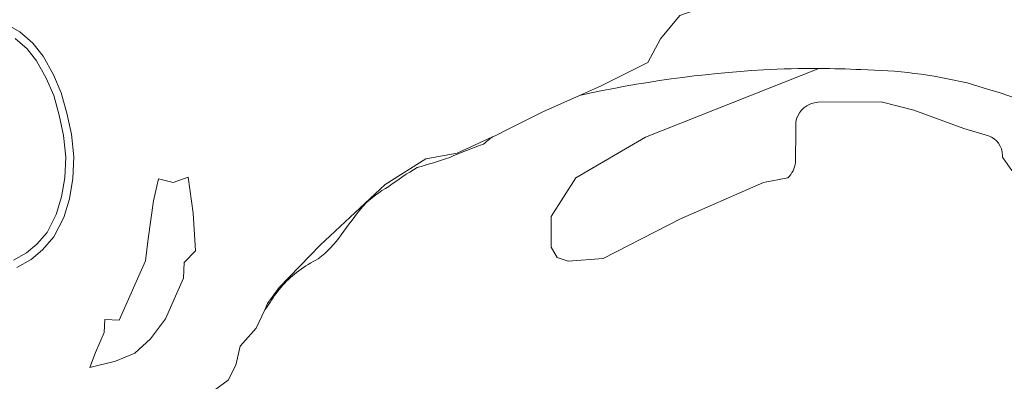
# Model space of a CAD drawing. Extents: x 184422 to 188298, y 343471 to 350189.
# Tile 316 of 513: x 186910 to 187119, y 348303 to 348380. Entities that reach past the tile are written whole.
import ezdxf

# ---------------------------------------------------------------- set-up
doc = ezdxf.new("R2010")
doc.units = 0
for name, color, linetype, lineweight in [('B-WA-GR-BOS_LOOF-GV', 252, 'Continuous', 13), ('B-WA-GR-GRAS-GV', 252, 'Continuous', 13), ('B-WA-OG-WATER_MEER-GV', 252, 'Continuous', 18), ('B-WA-OG-WATER_SLOOT-GV', 252, 'Continuous', 18), ('B-WA-VH-ONVERHARD-GV', 252, 'Continuous', 18), ('B-WA-VH-VERHARDING_ASFALT-GV', 252, 'Continuous', 18)]:
    doc.layers.add(name, color=color, linetype=linetype, lineweight=lineweight)

msp = doc.modelspace()

# ---------------------------------------------------------------- linework, layer by layer
at = {"layer": 'B-WA-GR-BOS_LOOF-GV', "flags": 128}
msp.add_lwpolyline([(187132.91, 348391.336), (187056.286, 348382.731), (187050.201, 348380.614), (187046.1, 348375.719), (187043.454, 348370.692), (187033.417, 348365.672), (187029.007, 348363.709)], dxfattribs=at)
msp.add_lwpolyline([(187132.91, 348391.336), (187056.286, 348382.731), (187050.201, 348380.614), (187046.1, 348375.719), (187043.454, 348370.692), (187033.417, 348365.672), (187029.007, 348363.709)], dxfattribs=at)
msp.add_lwpolyline([(187132.91, 348391.336), (187056.286, 348382.731), (187050.201, 348380.614), (187046.1, 348375.719), (187043.454, 348370.692), (187033.417, 348365.672), (187029.007, 348363.709)], dxfattribs=at)
at = {"layer": 'B-WA-GR-BOS_LOOF-GV'}
for points in [[(187029.007, 348363.709, -0.0404754), (187067.922, 348369.102)], [(187029.007, 348363.709, -0.0404754), (187067.922, 348369.102)], [(187029.007, 348363.709, -0.0404754), (187067.922, 348369.102)], [(187067.922, 348369.102, -0.0149835), (187079.669, 348369.408)], [(187067.922, 348369.102, -0.0149835), (187079.669, 348369.408)], [(187067.922, 348369.102, -0.0149835), (187079.669, 348369.408)], [(187079.669, 348369.408, -0.0112374), (187088.571, 348369.17)], [(187079.669, 348369.408, -0.0112374), (187088.571, 348369.17)], [(187079.669, 348369.408, -0.0112374), (187088.571, 348369.17)], [(187088.571, 348369.17, -0.0536522), (187111.038, 348366.342)], [(187088.571, 348369.17, -0.0536522), (187111.038, 348366.342)], [(187088.571, 348369.17, -0.0536522), (187111.038, 348366.342)], [(187111.038, 348366.342, -0.0614851), (187180.493, 348336.585)], [(187111.038, 348366.342, -0.0614851), (187180.493, 348336.585)], [(187111.038, 348366.342, -0.0614851), (187180.493, 348336.585)]]:
    msp.add_lwpolyline(points, format="xyb", dxfattribs=at)
at = {"layer": 'B-WA-GR-BOS_LOOF-GV', "flags": 128}
msp.add_lwpolyline([(186939.87, 348346.021), (186938.812, 348341.391), (186937.621, 348333.321), (186937.092, 348328.691), (186931.535, 348316.123), (186928.493, 348316.255), (186928.36, 348313.477), (186926.508, 348309.244), (186925.318, 348306.069), (186930.742, 348307.392), (186934.843, 348309.111), (186938.15, 348312.154), (186941.325, 348316.387), (186943.706, 348321.812), (186945.161, 348324.986), (186945.294, 348328.294), (186947.675, 348330.807), (186947.146, 348338.745), (186946.088, 348346.418), (186942.913, 348345.227)], close=True, dxfattribs=at)
msp.add_lwpolyline([(186939.87, 348346.021), (186938.812, 348341.391), (186937.621, 348333.321), (186937.092, 348328.691), (186931.535, 348316.123), (186928.493, 348316.255), (186928.36, 348313.477), (186926.508, 348309.244), (186925.318, 348306.069), (186930.742, 348307.392), (186934.843, 348309.111), (186938.15, 348312.154), (186941.325, 348316.387), (186943.706, 348321.812), (186945.161, 348324.986), (186945.294, 348328.294), (186947.675, 348330.807), (186947.146, 348338.745), (186946.088, 348346.418), (186942.913, 348345.227)], close=True, dxfattribs=at)
msp.add_lwpolyline([(186939.87, 348346.021), (186938.812, 348341.391), (186937.621, 348333.321), (186937.092, 348328.691), (186931.535, 348316.123), (186928.493, 348316.255), (186928.36, 348313.477), (186926.508, 348309.244), (186925.318, 348306.069), (186930.742, 348307.392), (186934.843, 348309.111), (186938.15, 348312.154), (186941.325, 348316.387), (186943.706, 348321.812), (186945.161, 348324.986), (186945.294, 348328.294), (186947.675, 348330.807), (186947.146, 348338.745), (186946.088, 348346.418), (186942.913, 348345.227)], close=True, dxfattribs=at)
at = {"layer": 'B-WA-GR-GRAS-GV', "flags": 128}
for points in [[(186950.883, 348300.707), (186954.614, 348303.406), (186956.201, 348306.581), (186957.154, 348310.629), (186960.488, 348314.439), (186962.318, 348318.277), (186962.948, 348319.598), (186965.409, 348323.012), (186974.061, 348331.981), (186987.819, 348344.813), (186996.418, 348350.237), (187003.056, 348351.484), (187010.549, 348354.894), (187011.129, 348355.158), (187013.755, 348356.481), (187013.756, 348356.482), (187021.21, 348360.238), (187029.007, 348363.709), (187033.417, 348365.672), (187043.454, 348370.692), (187046.1, 348375.719), (187050.201, 348380.614), (187056.286, 348382.731), (187132.91, 348391.336)], [(186950.883, 348300.707), (186954.614, 348303.406), (186956.201, 348306.581), (186957.154, 348310.629), (186960.488, 348314.439), (186962.318, 348318.277), (186962.948, 348319.598), (186965.409, 348323.012), (186974.061, 348331.981), (186987.819, 348344.813), (186996.418, 348350.237), (187003.056, 348351.484), (187010.549, 348354.894), (187011.129, 348355.158), (187013.755, 348356.481), (187013.756, 348356.482), (187021.21, 348360.238), (187029.007, 348363.709), (187033.417, 348365.672), (187043.454, 348370.692), (187046.1, 348375.719), (187050.201, 348380.614), (187056.286, 348382.731), (187132.91, 348391.336)], [(186950.883, 348300.707), (186954.614, 348303.406), (186956.201, 348306.581), (186957.154, 348310.629), (186960.488, 348314.439), (186962.318, 348318.277), (186962.948, 348319.598), (186965.409, 348323.012), (186974.061, 348331.981), (186987.819, 348344.813), (186996.418, 348350.237), (187003.056, 348351.484), (187010.549, 348354.894), (187011.129, 348355.158), (187013.755, 348356.481), (187013.756, 348356.482), (187021.21, 348360.238), (187029.007, 348363.709), (187033.417, 348365.672), (187043.454, 348370.692), (187046.1, 348375.719), (187050.201, 348380.614), (187056.286, 348382.731), (187132.91, 348391.336)], [(186907.246, 348379.006), (186910.467, 348377.136), (186913.237, 348374.743), (186915.396, 348371.991), (186917.572, 348368.091), (186919.247, 348364.261), (186920.461, 348359.933), (186921.427, 348355.488), (186921.911, 348350.664), (186921.673, 348346.102), (186920.993, 348341.825), (186919.775, 348337.868), (186917.644, 348333.735), (186915.245, 348330.99), (186912.845, 348328.937), (186909.814, 348327.25)], [(186907.246, 348379.006), (186910.467, 348377.136), (186913.237, 348374.743), (186915.396, 348371.991), (186917.572, 348368.091), (186919.247, 348364.261), (186920.461, 348359.933), (186921.427, 348355.488), (186921.911, 348350.664), (186921.673, 348346.102), (186920.993, 348341.825), (186919.775, 348337.868), (186917.644, 348333.735), (186915.245, 348330.99), (186912.845, 348328.937), (186909.814, 348327.25)], [(186907.246, 348379.006), (186910.467, 348377.136), (186913.237, 348374.743), (186915.396, 348371.991), (186917.572, 348368.091), (186919.247, 348364.261), (186920.461, 348359.933), (186921.427, 348355.488), (186921.911, 348350.664), (186921.673, 348346.102), (186920.993, 348341.825), (186919.775, 348337.868), (186917.644, 348333.735), (186915.245, 348330.99), (186912.845, 348328.937), (186909.814, 348327.25)], [(186909.127, 348328.813), (186911.869, 348330.34), (186914.046, 348332.202), (186916.228, 348334.698), (186918.195, 348338.513), (186919.333, 348342.21), (186919.98, 348346.281), (186920.207, 348350.624), (186919.746, 348355.222), (186918.811, 348359.522), (186917.643, 348363.688), (186916.048, 348367.334), (186913.976, 348371.046), (186912.001, 348373.565), (186909.476, 348375.746)], [(186909.127, 348328.813), (186911.869, 348330.34), (186914.046, 348332.202), (186916.228, 348334.698), (186918.195, 348338.513), (186919.333, 348342.21), (186919.98, 348346.281), (186920.207, 348350.624), (186919.746, 348355.222), (186918.811, 348359.522), (186917.643, 348363.688), (186916.048, 348367.334), (186913.976, 348371.046), (186912.001, 348373.565), (186909.476, 348375.746)], [(186909.127, 348328.813), (186911.869, 348330.34), (186914.046, 348332.202), (186916.228, 348334.698), (186918.195, 348338.513), (186919.333, 348342.21), (186919.98, 348346.281), (186920.207, 348350.624), (186919.746, 348355.222), (186918.811, 348359.522), (186917.643, 348363.688), (186916.048, 348367.334), (186913.976, 348371.046), (186912.001, 348373.565), (186909.476, 348375.746)]]:
    msp.add_lwpolyline(points, dxfattribs=at)
msp.add_lwpolyline([(186937.621, 348333.321), (186938.812, 348341.391), (186939.87, 348346.021), (186942.913, 348345.227), (186946.088, 348346.418), (186947.146, 348338.745), (186947.675, 348330.807), (186945.294, 348328.294), (186945.161, 348324.986), (186943.706, 348321.812), (186941.325, 348316.387), (186938.15, 348312.154), (186934.843, 348309.111), (186930.742, 348307.392), (186925.318, 348306.069), (186926.508, 348309.244), (186928.36, 348313.477), (186928.493, 348316.255), (186931.535, 348316.123), (186937.092, 348328.691)], close=True, dxfattribs=at)
msp.add_lwpolyline([(186937.621, 348333.321), (186938.812, 348341.391), (186939.87, 348346.021), (186942.913, 348345.227), (186946.088, 348346.418), (186947.146, 348338.745), (186947.675, 348330.807), (186945.294, 348328.294), (186945.161, 348324.986), (186943.706, 348321.812), (186941.325, 348316.387), (186938.15, 348312.154), (186934.843, 348309.111), (186930.742, 348307.392), (186925.318, 348306.069), (186926.508, 348309.244), (186928.36, 348313.477), (186928.493, 348316.255), (186931.535, 348316.123), (186937.092, 348328.691)], close=True, dxfattribs=at)
msp.add_lwpolyline([(186937.621, 348333.321), (186938.812, 348341.391), (186939.87, 348346.021), (186942.913, 348345.227), (186946.088, 348346.418), (186947.146, 348338.745), (186947.675, 348330.807), (186945.294, 348328.294), (186945.161, 348324.986), (186943.706, 348321.812), (186941.325, 348316.387), (186938.15, 348312.154), (186934.843, 348309.111), (186930.742, 348307.392), (186925.318, 348306.069), (186926.508, 348309.244), (186928.36, 348313.477), (186928.493, 348316.255), (186931.535, 348316.123), (186937.092, 348328.691)], close=True, dxfattribs=at)
at = {"layer": 'B-WA-OG-WATER_MEER-GV', "flags": 128}
for points in [[(187073.076, 348346.267), (187067.965, 348345.269), (187050.371, 348337.576), (187033.972, 348329.175), (187026.541, 348328.567), (187024.235, 348329.377), (187022.978, 348331.536), (187022.978, 348338.05), (187028.185, 348346.278), (187042.938, 348354.848), (187079.669, 348369.408)], [(187073.076, 348346.267), (187067.965, 348345.269), (187050.371, 348337.576), (187033.972, 348329.175), (187026.541, 348328.567), (187024.235, 348329.377), (187022.978, 348331.536), (187022.978, 348338.05), (187028.185, 348346.278), (187042.938, 348354.848), (187079.669, 348369.408)], [(187073.076, 348346.267), (187067.965, 348345.269), (187050.371, 348337.576), (187033.972, 348329.175), (187026.541, 348328.567), (187024.235, 348329.377), (187022.978, 348331.536), (187022.978, 348338.05), (187028.185, 348346.278), (187042.938, 348354.848), (187079.669, 348369.408)], [(187029.007, 348363.709), (187021.21, 348360.238), (187013.756, 348356.482), (187013.755, 348356.481), (187011.129, 348355.158), (187010.549, 348354.894)], [(187029.007, 348363.709), (187021.21, 348360.238), (187013.756, 348356.482), (187013.755, 348356.481), (187011.129, 348355.158), (187010.549, 348354.894)], [(187029.007, 348363.709), (187021.21, 348360.238), (187013.756, 348356.482), (187013.755, 348356.481), (187011.129, 348355.158), (187010.549, 348354.894)], [(187115.553, 348355.128), (187110.329, 348356.707), (187099.738, 348360.554), (187092.82, 348362.376), (187079.496, 348362.275), (187078.408, 348362.064)], [(187115.553, 348355.128), (187110.329, 348356.707), (187099.738, 348360.554), (187092.82, 348362.376), (187079.496, 348362.275), (187078.408, 348362.064)], [(187115.553, 348355.128), (187110.329, 348356.707), (187099.738, 348360.554), (187092.82, 348362.376), (187079.496, 348362.275), (187078.408, 348362.064)], [(187074.774, 348358.005), (187074.763, 348356.537), (187074.713, 348349.521)], [(187074.774, 348358.005), (187074.763, 348356.537), (187074.713, 348349.521)], [(187074.774, 348358.005), (187074.763, 348356.537), (187074.713, 348349.521)], [(187160.617, 348338.029), (187148.251, 348344.662), (187142.016, 348346.686), (187127.752, 348345.978), (187120.492, 348347.8), (187118.528, 348350.634), (187118.546, 348351.007)], [(187160.617, 348338.029), (187148.251, 348344.662), (187142.016, 348346.686), (187127.752, 348345.978), (187120.492, 348347.8), (187118.528, 348350.634), (187118.546, 348351.007)], [(187160.617, 348338.029), (187148.251, 348344.662), (187142.016, 348346.686), (187127.752, 348345.978), (187120.492, 348347.8), (187118.528, 348350.634), (187118.546, 348351.007)], [(186962.318, 348318.277), (186960.488, 348314.439), (186957.154, 348310.629), (186956.201, 348306.581), (186954.614, 348303.406), (186950.883, 348300.707), (186947.394, 348296.417), (186944.057, 348291.103), (186931.992, 348270.386), (186923.34, 348253.32), (186917.069, 348245.859), (186915.482, 348238.715), (186911.91, 348231.809), (186908.338, 348226.65), (186903.258, 348221.808), (186894.606, 348207.838), (186892.687, 348201.168)], [(186962.318, 348318.277), (186960.488, 348314.439), (186957.154, 348310.629), (186956.201, 348306.581), (186954.614, 348303.406), (186950.883, 348300.707), (186947.394, 348296.417), (186944.057, 348291.103), (186931.992, 348270.386), (186923.34, 348253.32), (186917.069, 348245.859), (186915.482, 348238.715), (186911.91, 348231.809), (186908.338, 348226.65), (186903.258, 348221.808), (186894.606, 348207.838), (186892.687, 348201.168)], [(186962.318, 348318.277), (186960.488, 348314.439), (186957.154, 348310.629), (186956.201, 348306.581), (186954.614, 348303.406), (186950.883, 348300.707), (186947.394, 348296.417), (186944.057, 348291.103), (186931.992, 348270.386), (186923.34, 348253.32), (186917.069, 348245.859), (186915.482, 348238.715), (186911.91, 348231.809), (186908.338, 348226.65), (186903.258, 348221.808), (186894.606, 348207.838), (186892.687, 348201.168)]]:
    msp.add_lwpolyline(points, dxfattribs=at)
at = {"layer": 'B-WA-OG-WATER_MEER-GV'}
for points in [[(187067.922, 348369.102, 0.0404754), (187029.007, 348363.709)], [(187067.922, 348369.102, 0.0404754), (187029.007, 348363.709)], [(187067.922, 348369.102, 0.0404754), (187029.007, 348363.709)], [(187079.669, 348369.408, 0.0149835), (187067.922, 348369.102)], [(187079.669, 348369.408, 0.0149835), (187067.922, 348369.102)], [(187079.669, 348369.408, 0.0149835), (187067.922, 348369.102)], [(187078.408, 348362.064, 0.2962369), (187074.774, 348358.005)], [(187078.408, 348362.064, 0.2962369), (187074.774, 348358.005)], [(187078.408, 348362.064, 0.2962369), (187074.774, 348358.005)], [(187010.549, 348354.894, 0.043359), (187008.677, 348353.394)], [(187010.549, 348354.894, 0.043359), (187008.677, 348353.394)], [(187010.549, 348354.894, 0.043359), (187008.677, 348353.394)], [(187118.546, 348351.007, 0.3274918), (187115.553, 348355.128)], [(187118.546, 348351.007, 0.3274918), (187115.553, 348355.128)], [(187118.546, 348351.007, 0.3274918), (187115.553, 348355.128)], [(187008.677, 348353.394, 0.0180673), (187001.485, 348350.587)], [(187008.677, 348353.394, 0.0180673), (187001.485, 348350.587)], [(187008.677, 348353.394, 0.0180673), (187001.485, 348350.587)], [(187001.485, 348350.587, -0.0167047), (186994.582, 348348.432)], [(187001.485, 348350.587, -0.0167047), (186994.582, 348348.432)], [(187001.485, 348350.587, -0.0167047), (186994.582, 348348.432)], [(186994.582, 348348.432, 0.022142), (186988.599, 348344.423)], [(186994.582, 348348.432, 0.022142), (186988.599, 348344.423)], [(186994.582, 348348.432, 0.022142), (186988.599, 348344.423)], [(187074.713, 348349.521, -0.180141), (187073.076, 348346.267)], [(187074.713, 348349.521, -0.180141), (187073.076, 348346.267)], [(187074.713, 348349.521, -0.180141), (187073.076, 348346.267)], [(186988.599, 348344.423, 0.0633672), (186983.207, 348340.334)], [(186988.599, 348344.423, 0.0633672), (186983.207, 348340.334)], [(186988.599, 348344.423, 0.0633672), (186983.207, 348340.334)], [(186983.207, 348340.334, 0.0110775), (186978.499, 348334.206)], [(186983.207, 348340.334, 0.0110775), (186978.499, 348334.206)], [(186983.207, 348340.334, 0.0110775), (186978.499, 348334.206)], [(186978.499, 348334.206, -0.0852445), (186973.658, 348329.125)], [(186978.499, 348334.206, -0.0852445), (186973.658, 348329.125)], [(186978.499, 348334.206, -0.0852445), (186973.658, 348329.125)], [(186973.658, 348329.125, 0.0298732), (186969.523, 348326.576)], [(186973.658, 348329.125, 0.0298732), (186969.523, 348326.576)], [(186973.658, 348329.125, 0.0298732), (186969.523, 348326.576)], [(186969.523, 348326.576, 0.0981017), (186963.496, 348319.865)], [(186969.523, 348326.576, 0.0981017), (186963.496, 348319.865)], [(186969.523, 348326.576, 0.0981017), (186963.496, 348319.865)], [(186963.496, 348319.865, 0.0028301), (186962.318, 348318.277)], [(186963.496, 348319.865, 0.0028301), (186962.318, 348318.277)], [(186963.496, 348319.865, 0.0028301), (186962.318, 348318.277)]]:
    msp.add_lwpolyline(points, format="xyb", dxfattribs=at)
at = {"layer": 'B-WA-OG-WATER_SLOOT-GV', "flags": 128}
for points in [[(187079.669, 348369.408), (187042.938, 348354.848), (187028.185, 348346.278), (187022.978, 348338.05), (187022.978, 348331.536), (187024.235, 348329.377), (187026.541, 348328.567), (187033.972, 348329.175), (187050.371, 348337.576), (187067.965, 348345.269), (187073.076, 348346.267)], [(187079.669, 348369.408), (187042.938, 348354.848), (187028.185, 348346.278), (187022.978, 348338.05), (187022.978, 348331.536), (187024.235, 348329.377), (187026.541, 348328.567), (187033.972, 348329.175), (187050.371, 348337.576), (187067.965, 348345.269), (187073.076, 348346.267)], [(187079.669, 348369.408), (187042.938, 348354.848), (187028.185, 348346.278), (187022.978, 348338.05), (187022.978, 348331.536), (187024.235, 348329.377), (187026.541, 348328.567), (187033.972, 348329.175), (187050.371, 348337.576), (187067.965, 348345.269), (187073.076, 348346.267)], [(187078.408, 348362.064), (187079.496, 348362.275), (187092.82, 348362.376), (187099.738, 348360.554), (187110.329, 348356.707), (187115.553, 348355.128)], [(187078.408, 348362.064), (187079.496, 348362.275), (187092.82, 348362.376), (187099.738, 348360.554), (187110.329, 348356.707), (187115.553, 348355.128)], [(187078.408, 348362.064), (187079.496, 348362.275), (187092.82, 348362.376), (187099.738, 348360.554), (187110.329, 348356.707), (187115.553, 348355.128)], [(187074.713, 348349.521), (187074.763, 348356.537), (187074.774, 348358.005)], [(187074.713, 348349.521), (187074.763, 348356.537), (187074.774, 348358.005)], [(187074.713, 348349.521), (187074.763, 348356.537), (187074.774, 348358.005)], [(187010.549, 348354.894), (187003.056, 348351.484), (186996.418, 348350.237), (186987.819, 348344.813), (186974.061, 348331.981), (186965.409, 348323.012), (186962.948, 348319.598), (186962.318, 348318.277)], [(187010.549, 348354.894), (187003.056, 348351.484), (186996.418, 348350.237), (186987.819, 348344.813), (186974.061, 348331.981), (186965.409, 348323.012), (186962.948, 348319.598), (186962.318, 348318.277)], [(187010.549, 348354.894), (187003.056, 348351.484), (186996.418, 348350.237), (186987.819, 348344.813), (186974.061, 348331.981), (186965.409, 348323.012), (186962.948, 348319.598), (186962.318, 348318.277)], [(187118.546, 348351.007), (187118.528, 348350.634), (187120.492, 348347.8), (187127.752, 348345.978), (187142.016, 348346.686), (187148.251, 348344.662), (187160.617, 348338.029)], [(187118.546, 348351.007), (187118.528, 348350.634), (187120.492, 348347.8), (187127.752, 348345.978), (187142.016, 348346.686), (187148.251, 348344.662), (187160.617, 348338.029)], [(187118.546, 348351.007), (187118.528, 348350.634), (187120.492, 348347.8), (187127.752, 348345.978), (187142.016, 348346.686), (187148.251, 348344.662), (187160.617, 348338.029)]]:
    msp.add_lwpolyline(points, dxfattribs=at)
at = {"layer": 'B-WA-OG-WATER_SLOOT-GV'}
for points in [[(187088.571, 348369.17, 0.0112374), (187079.669, 348369.408)], [(187088.571, 348369.17, 0.0112374), (187079.669, 348369.408)], [(187088.571, 348369.17, 0.0112374), (187079.669, 348369.408)], [(187111.038, 348366.342, 0.0536522), (187088.571, 348369.17)], [(187111.038, 348366.342, 0.0536522), (187088.571, 348369.17)], [(187111.038, 348366.342, 0.0536522), (187088.571, 348369.17)], [(187180.493, 348336.585, 0.0614851), (187111.038, 348366.342)], [(187180.493, 348336.585, 0.0614851), (187111.038, 348366.342)], [(187180.493, 348336.585, 0.0614851), (187111.038, 348366.342)], [(187074.774, 348358.005, -0.2962369), (187078.408, 348362.064)], [(187074.774, 348358.005, -0.2962369), (187078.408, 348362.064)], [(187074.774, 348358.005, -0.2962369), (187078.408, 348362.064)], [(187008.677, 348353.394, -0.043359), (187010.549, 348354.894)], [(187008.677, 348353.394, -0.043359), (187010.549, 348354.894)], [(187008.677, 348353.394, -0.043359), (187010.549, 348354.894)], [(187115.553, 348355.128, -0.3274918), (187118.546, 348351.007)], [(187115.553, 348355.128, -0.3274918), (187118.546, 348351.007)], [(187115.553, 348355.128, -0.3274918), (187118.546, 348351.007)], [(187001.485, 348350.587, -0.0180673), (187008.677, 348353.394)], [(187001.485, 348350.587, -0.0180673), (187008.677, 348353.394)], [(187001.485, 348350.587, -0.0180673), (187008.677, 348353.394)], [(186994.582, 348348.432, 0.0167047), (187001.485, 348350.587)], [(186994.582, 348348.432, 0.0167047), (187001.485, 348350.587)], [(186994.582, 348348.432, 0.0167047), (187001.485, 348350.587)], [(186988.599, 348344.423, -0.022142), (186994.582, 348348.432)], [(186988.599, 348344.423, -0.022142), (186994.582, 348348.432)], [(186988.599, 348344.423, -0.022142), (186994.582, 348348.432)], [(187073.076, 348346.267, 0.180141), (187074.713, 348349.521)], [(187073.076, 348346.267, 0.180141), (187074.713, 348349.521)], [(187073.076, 348346.267, 0.180141), (187074.713, 348349.521)], [(186983.207, 348340.334, -0.0633672), (186988.599, 348344.423)], [(186983.207, 348340.334, -0.0633672), (186988.599, 348344.423)], [(186983.207, 348340.334, -0.0633672), (186988.599, 348344.423)], [(186978.499, 348334.206, -0.0110775), (186983.207, 348340.334)], [(186978.499, 348334.206, -0.0110775), (186983.207, 348340.334)], [(186978.499, 348334.206, -0.0110775), (186983.207, 348340.334)], [(186973.658, 348329.125, 0.0852445), (186978.499, 348334.206)], [(186973.658, 348329.125, 0.0852445), (186978.499, 348334.206)], [(186973.658, 348329.125, 0.0852445), (186978.499, 348334.206)], [(186969.523, 348326.576, -0.0298732), (186973.658, 348329.125)], [(186969.523, 348326.576, -0.0298732), (186973.658, 348329.125)], [(186969.523, 348326.576, -0.0298732), (186973.658, 348329.125)], [(186963.496, 348319.865, -0.0981017), (186969.523, 348326.576)], [(186963.496, 348319.865, -0.0981017), (186969.523, 348326.576)], [(186963.496, 348319.865, -0.0981017), (186969.523, 348326.576)], [(186962.318, 348318.277, -0.0028301), (186963.496, 348319.865)], [(186962.318, 348318.277, -0.0028301), (186963.496, 348319.865)], [(186962.318, 348318.277, -0.0028301), (186963.496, 348319.865)]]:
    msp.add_lwpolyline(points, format="xyb", dxfattribs=at)
at = {"layer": 'B-WA-VH-ONVERHARD-GV', "flags": 128}
for points in [[(186909.814, 348327.25), (186912.845, 348328.937), (186915.245, 348330.99), (186917.644, 348333.735), (186919.775, 348337.868), (186920.993, 348341.825), (186921.673, 348346.102), (186921.911, 348350.664), (186921.427, 348355.488), (186920.461, 348359.933), (186919.247, 348364.261), (186917.572, 348368.091), (186915.396, 348371.991), (186913.237, 348374.743), (186910.467, 348377.136), (186907.246, 348379.006)], [(186909.814, 348327.25), (186912.845, 348328.937), (186915.245, 348330.99), (186917.644, 348333.735), (186919.775, 348337.868), (186920.993, 348341.825), (186921.673, 348346.102), (186921.911, 348350.664), (186921.427, 348355.488), (186920.461, 348359.933), (186919.247, 348364.261), (186917.572, 348368.091), (186915.396, 348371.991), (186913.237, 348374.743), (186910.467, 348377.136), (186907.246, 348379.006)], [(186909.814, 348327.25), (186912.845, 348328.937), (186915.245, 348330.99), (186917.644, 348333.735), (186919.775, 348337.868), (186920.993, 348341.825), (186921.673, 348346.102), (186921.911, 348350.664), (186921.427, 348355.488), (186920.461, 348359.933), (186919.247, 348364.261), (186917.572, 348368.091), (186915.396, 348371.991), (186913.237, 348374.743), (186910.467, 348377.136), (186907.246, 348379.006)], [(186909.476, 348375.746), (186912.001, 348373.565), (186913.976, 348371.046), (186916.048, 348367.334), (186917.643, 348363.688), (186918.811, 348359.522), (186919.746, 348355.222), (186920.207, 348350.624), (186919.98, 348346.281), (186919.333, 348342.21), (186918.195, 348338.513), (186916.228, 348334.698), (186914.046, 348332.202), (186911.869, 348330.34), (186909.127, 348328.813)], [(186909.476, 348375.746), (186912.001, 348373.565), (186913.976, 348371.046), (186916.048, 348367.334), (186917.643, 348363.688), (186918.811, 348359.522), (186919.746, 348355.222), (186920.207, 348350.624), (186919.98, 348346.281), (186919.333, 348342.21), (186918.195, 348338.513), (186916.228, 348334.698), (186914.046, 348332.202), (186911.869, 348330.34), (186909.127, 348328.813)], [(186909.476, 348375.746), (186912.001, 348373.565), (186913.976, 348371.046), (186916.048, 348367.334), (186917.643, 348363.688), (186918.811, 348359.522), (186919.746, 348355.222), (186920.207, 348350.624), (186919.98, 348346.281), (186919.333, 348342.21), (186918.195, 348338.513), (186916.228, 348334.698), (186914.046, 348332.202), (186911.869, 348330.34), (186909.127, 348328.813)]]:
    msp.add_lwpolyline(points, dxfattribs=at)
at = {"layer": 'B-WA-VH-VERHARDING_ASFALT-GV'}
for points in [[(186912.373, 348425.812, 0.104262), (186865.769, 348371.462)], [(186865.769, 348371.462, -0.104262), (186912.373, 348425.812)], [(186912.373, 348425.812, 0.104262), (186865.769, 348371.462)], [(186865.769, 348371.462, -0.104262), (186912.373, 348425.812)], [(186912.373, 348425.812, 0.104262), (186865.769, 348371.462)], [(186865.769, 348371.462, -0.104262), (186912.373, 348425.812)]]:
    msp.add_lwpolyline(points, format="xyb", dxfattribs=at)

doc.saveas('drawing.dxf')
